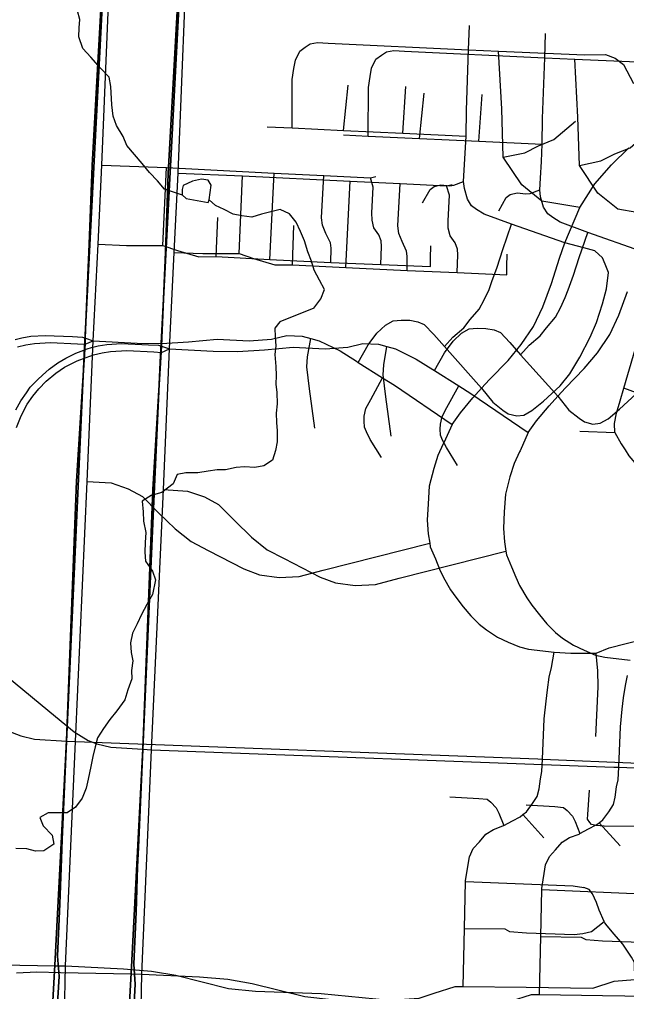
# Model space of a CAD drawing. Extents: x -38.2 to 41.9, y -4 to 24.9.
# Drawn here: x 6.3 to 6.989, y 14.606 to 15.71 of the extents above; entities that cross this region are included whole.
import ezdxf

# ---------------------------------------------------------------- set-up
doc = ezdxf.new("R2010")
doc.units = 0
for name, color, linetype in [('Default', 7, 'Continuous'), ('GM_X_City_Street', 7, 'Continuous'), ('GM_X_County_Road', 7, 'Continuous'), ('GM_X_Interchange_Ramps', 7, 'Continuous'), ('GM_X_Interstate_Location', 7, 'Continuous'), ('GM_X_Minor_Lake', 7, 'Continuous'), ('GM_X_Minor_River', 7, 'Continuous'), ('GM_X_Township_Road_Text', 7, 'Continuous')]:
    doc.layers.add(name, color=color, linetype=linetype)

msp = doc.modelspace()

# ---------------------------------------------------------------- linework, layer by layer
at = {"layer": 'Default'}
msp.add_lwpolyline([(2.1, 14.1), (6.3118, 14.1), (6.3164, 14.1849), (6.3196, 14.2542), (6.3213, 14.2711), (6.322, 14.2869), (6.3239, 14.3451), (6.3356, 14.4954), (6.3376, 14.5042), (6.3388, 14.5132), (6.3391, 14.5181), (6.3392, 14.5223), (6.3425, 14.5802), (6.3449, 14.6238), (6.3433, 14.6465), (6.3458, 14.7059), (6.3476, 14.7572), (6.3486, 14.779), (6.3534, 14.8901), (6.365, 15.1468), (6.3733, 15.33), (6.3957, 15.7611)], dxfattribs=at)
at = {"layer": 'GM_X_City_Street'}
for p, q in [((6.6676, 15.5838), (6.6729, 15.6352)), ((6.735, 15.5806), (6.7386, 15.6336)), ((6.4628, 15.4532), (6.4667, 15.5416)), ((6.584, 15.4373), (6.589, 15.5352)), ((6.5233, 15.4405), (6.525, 15.4848)), ((6.9361, 15.2426), (6.9756, 15.2408)), ((6.8953, 14.7809), (6.8713, 14.8072))]:
    msp.add_line(p, q, dxfattribs=at)
for points in [[(6.3635, 14.8901), (6.3769, 15.1854), (6.3838, 15.345), (6.3892, 15.4546), (6.3936, 15.5444), (6.4056, 15.8369), (6.4102, 15.932), (6.419, 16.111), (6.4298, 16.3355), (6.4265, 16.359)], [(6.9188, 15.456), (6.8586, 15.4772), (6.8273, 15.4888), (6.8188, 15.4941), (6.8132, 15.4983), (6.8084, 15.5058), (6.805, 15.5177), (6.804, 15.5257), (6.8047, 15.5386), (6.8059, 15.5578), (6.8068, 15.5772), (6.8072, 15.6065), (6.8097, 15.6754), (6.8107, 15.7028)], [(6.6093, 15.5866), (6.6095, 15.6417), (6.6115, 15.6542), (6.6131, 15.6636), (6.618, 15.6737), (6.6243, 15.6784), (6.63, 15.6822), (6.6383, 15.6837), (6.6504, 15.683), (6.8097, 15.6754), (6.8438, 15.6738), (6.9415, 15.6697), (6.9653, 15.6699), (6.9761, 15.6658), (6.9855, 15.6586), (6.9969, 15.6371)], [(6.9359, 15.4962), (6.8927, 15.5036), (6.87, 15.5219), (6.8491, 15.5533), (6.8473, 15.6082), (6.8438, 15.6738)], [(6.8491, 15.5533), (6.8735, 15.5585), (6.8892, 15.5664), (6.9066, 15.5733), (6.931, 15.5942)], [(6.5811, 15.588), (6.6093, 15.5866), (6.6676, 15.5838), (6.735, 15.5806), (6.8068, 15.5772)], [(6.791, 15.2501), (6.8004, 15.2632), (6.8146, 15.2803), (6.8245, 15.2912), (6.8334, 15.301), (6.8545, 15.3228), (6.8695, 15.3407), (6.8835, 15.3612), (6.8939, 15.3834), (6.9037, 15.4101), (6.913, 15.4388), (6.9188, 15.456), (6.9359, 15.4962), (6.9529, 15.5233), (6.9719, 15.5446), (6.9917, 15.564)], [(6.3936, 15.5444), (6.4667, 15.5416), (6.589, 15.5352), (6.6456, 15.5327), (6.6983, 15.5299), (6.7046, 15.5316)], [(6.6535, 15.434), (6.6537, 15.4503), (6.653, 15.456), (6.6478, 15.4668), (6.6439, 15.4761), (6.6429, 15.4846), (6.6456, 15.5327)], [(6.7102, 15.4317), (6.711, 15.4519), (6.7105, 15.4583), (6.7079, 15.4653), (6.7022, 15.4733), (6.7002, 15.4821), (6.6999, 15.4903), (6.7015, 15.5195), (6.6983, 15.5299)], [(6.7574, 15.5017), (6.766, 15.5167), (6.7706, 15.5201), (6.7784, 15.5221), (6.7883, 15.521), (6.7931, 15.5215), (6.804, 15.5257)], [(6.7823, 15.3384), (6.792, 15.3491), (6.8043, 15.3598), (6.8117, 15.369), (6.8218, 15.381), (6.8275, 15.3916), (6.8331, 15.4032), (6.8361, 15.4122), (6.8422, 15.4286), (6.8486, 15.4486), (6.8586, 15.4772)], [(6.3892, 15.4546), (6.4214, 15.4532), (6.4628, 15.4532)], [(6.4628, 15.4532), (6.4792, 15.4475), (6.5034, 15.4404), (6.5233, 15.4405), (6.584, 15.4373), (6.6535, 15.434), (6.7102, 15.4317), (6.7665, 15.4292), (6.7665, 15.4387), (6.767, 15.4526)], [(6.8245, 15.2912), (6.8372, 15.2754), (6.8486, 15.2661), (6.8548, 15.2621), (6.8644, 15.2597), (6.8724, 15.2607), (6.8817, 15.2658), (6.8947, 15.2766), (6.9136, 15.2939), (6.9246, 15.3074), (6.936, 15.3266), (6.9476, 15.3493), (6.955, 15.3658), (6.9618, 15.387), (6.9664, 15.4038), (6.9685, 15.4226), (6.9649, 15.4318), (6.9619, 15.4392), (6.9532, 15.447), (6.9405, 15.4505), (6.9188, 15.456)], [(6.9756, 15.2408), (6.9753, 15.2513), (6.9777, 15.263), (6.9816, 15.277), (6.986, 15.2913), (7.0035, 15.3505), (7.0087, 15.3568), (7.0139, 15.3649), (7.0187, 15.3715), (7.0293, 15.3841), (7.0497, 15.4026), (7.0638, 15.4146), (7.0774, 15.4271), (7.0904, 15.437)], [(6.6844, 15.3205), (6.6958, 15.3406), (6.7056, 15.3538), (6.7153, 15.3628), (6.724, 15.3676), (6.7331, 15.3686), (6.7429, 15.3683), (6.7522, 15.3667), (6.7593, 15.3635), (6.7701, 15.3522), (6.7823, 15.3384), (6.8245, 15.2912)], [(6.2951, 15.3465), (6.3028, 15.3484), (6.3127, 15.3501), (6.3293, 15.3511), (6.3601, 15.3497), (6.3714, 15.3491), (6.3748, 15.3479), (6.3838, 15.345)], [(6.3838, 15.345), (6.4335, 15.3423), (6.4611, 15.342), (6.4917, 15.344), (6.5242, 15.347), (6.5605, 15.3449), (6.586, 15.347), (6.6033, 15.3511), (6.621, 15.3503), (6.6306, 15.3477), (6.6403, 15.3451), (6.6638, 15.3335), (6.6826, 15.3217), (6.6844, 15.3205), (6.7122, 15.3029), (6.7256, 15.2945), (6.791, 15.2501)], [(6.6353, 15.2459), (6.6292, 15.2906), (6.6261, 15.3155), (6.627, 15.3269), (6.6306, 15.3477)], [(6.2976, 15.3382), (6.3072, 15.3404), (6.3169, 15.3421), (6.3353, 15.343), (6.366, 15.3416), (6.3746, 15.341), (6.3838, 15.345)], [(6.7107, 15.2127), (6.6981, 15.2331), (6.6938, 15.2416), (6.6915, 15.2471), (6.6911, 15.2538), (6.6913, 15.2594), (6.6932, 15.2682), (6.6987, 15.2785), (6.7122, 15.3029)], [(7.0542, 15.2264), (7.0511, 15.2405), (7.0431, 15.2508), (7.016, 15.2762), (7.0112, 15.2811), (7.0035, 15.2847), (6.986, 15.2913)], [(6.791, 15.2501), (6.7817, 15.2293), (6.7809, 15.228), (6.775, 15.215), (6.7701, 15.1999), (6.7651, 15.18), (6.7638, 15.16), (6.7627, 15.1413), (6.764, 15.1259), (6.7656, 15.1153), (6.7662, 15.1113), (6.7721, 15.0975), (6.7768, 15.0858), (6.7811, 15.0765), (6.7893, 15.0625), (6.7951, 15.0539), (6.8037, 15.0432), (6.8122, 15.0328), (6.8217, 15.0233), (6.8299, 15.0168), (6.8425, 15.0088), (6.8545, 15.0028), (6.8675, 14.9975), (6.8777, 14.995), (6.9069, 14.9916), (6.9258, 14.9903), (6.9544, 14.9905), (6.9694, 14.9967), (7.0094, 15.0069)], [(6.9756, 15.2408), (6.983, 15.2281), (6.9873, 15.2212), (6.9915, 15.2143), (6.9983, 15.2064), (7.0051, 15.1995), (7.0127, 15.193), (7.0212, 15.1871), (7.0309, 15.1822), (7.0419, 15.1795), (7.0539, 15.1783), (7.0698, 15.1777), (7.1111, 15.1781)], [(6.3769, 15.1854), (6.404, 15.1837), (6.4233, 15.1771), (6.4395, 15.1683), (6.4579, 15.1499), (6.4768, 15.1315), (6.4947, 15.1171), (6.514, 15.107), (6.5547, 15.086), (6.5723, 15.0794), (6.5946, 15.0763), (6.6174, 15.0776), (6.6445, 15.0847), (6.7656, 15.1153)], [(6.8037, 14.6122), (6.8052, 14.6779), (6.8063, 14.7313), (6.8064, 14.7324), (6.8106, 14.7593), (6.8149, 14.7686), (6.822, 14.7763), (6.8294, 14.7851), (6.8379, 14.7903), (6.8487, 14.7944), (6.8497, 14.7949), (6.8594, 14.8001), (6.8681, 14.8047), (6.8713, 14.8072), (6.8755, 14.8104), (6.8824, 14.8197), (6.8877, 14.8279), (6.8897, 14.8364), (6.8914, 14.8478), (6.893, 14.856), (6.8936, 14.8701), (6.8957, 14.9161), (6.8976, 14.936), (6.8992, 14.949), (6.9012, 14.9631), (6.9037, 14.9742), (6.9069, 14.9916)], [(6.954, 14.8958), (6.9568, 14.9521), (6.9563, 14.9706), (6.9557, 14.9779), (6.9544, 14.9905)], [(6.35, 14.5236), (6.3523, 14.6354), (6.3635, 14.8901)], [(6.9987, 14.7936), (6.9635, 14.7942), (6.9544, 14.7947), (6.9491, 14.7959), (6.9473, 14.7982), (6.9447, 14.8021), (6.9451, 14.8074), (6.9471, 14.835)], [(6.7885, 14.8273), (6.8213, 14.8256), (6.831, 14.8246), (6.835, 14.8212), (6.8411, 14.8148), (6.8442, 14.8087), (6.8497, 14.7949)], [(6.8063, 14.7313), (6.9286, 14.7262), (6.9404, 14.7244)], [(6.9983, 14.6201), (6.9981, 14.6392), (6.9947, 14.6455), (6.9895, 14.6535), (6.9847, 14.66), (6.9748, 14.6716), (6.9669, 14.681), (6.9642, 14.6843), (6.9635, 14.6859), (6.9581, 14.6988), (6.9549, 14.7076), (6.9502, 14.7172), (6.9465, 14.7222), (6.9404, 14.7244)], [(6.8052, 14.6779), (6.8509, 14.6775), (6.8562, 14.6746), (6.8754, 14.673), (6.9295, 14.6712), (6.9393, 14.6721), (6.9491, 14.6744), (6.9635, 14.6859)], [(5.7806, 14.6245), (5.8424, 14.6229), (5.8886, 14.6177), (5.9065, 14.6168), (5.929, 14.6162), (5.9638, 14.6174), (6.02, 14.618), (6.0468, 14.618), (6.0558, 14.6186), (6.0705, 14.6191), (6.0851, 14.62), (6.098, 14.6212), (6.1104, 14.623), (6.1241, 14.625), (6.129, 14.6261), (6.1527, 14.6303), (6.1777, 14.6341), (6.21, 14.6367), (6.2332, 14.6378), (6.2599, 14.6372), (6.3404, 14.6357), (6.3523, 14.6354)], [(6.3523, 14.6354), (6.418, 14.6322), (6.4498, 14.6297), (6.4776, 14.6249), (6.5372, 14.6099), (6.5678, 14.6067), (6.6425, 14.6042), (6.72, 14.5965), (6.7537, 14.5988), (6.7708, 14.6045), (6.7946, 14.6123), (6.8037, 14.6122), (6.8751, 14.6112), (6.9508, 14.6101), (6.9749, 14.618), (6.9983, 14.6201)]]:
    msp.add_lwpolyline(points, dxfattribs=at)
at = {"layer": 'GM_X_County_Road'}
msp.add_line((6.3537, 14.8906), (6.3635, 14.8901), dxfattribs=at)
for points in [[(6.3957, 15.7611), (6.3733, 15.33), (6.365, 15.1468), (6.3534, 14.8903), (6.3486, 14.779), (6.3476, 14.7572), (6.3458, 14.7059), (6.3433, 14.6465), (6.3449, 14.6238), (6.3425, 14.5802), (6.3392, 14.5223), (6.3391, 14.5181), (6.3388, 14.5132), (6.3376, 14.5042), (6.3356, 14.4954), (6.3241, 14.3464), (6.322, 14.2871), (6.3213, 14.2711), (6.3196, 14.2542), (6.3164, 14.1849), (6.3118, 14.1), (8.9, 14.1)], [(2.1, 14.1), (6.3987, 14.1), (6.4028, 14.1757), (6.4061, 14.245), (6.4077, 14.2619), (6.4085, 14.2777), (6.4104, 14.3359), (6.4221, 14.4862), (6.4241, 14.495), (6.4253, 14.504), (6.4255, 14.5089), (6.4257, 14.5131), (6.4289, 14.5711), (6.4314, 14.6146), (6.4298, 14.6373), (6.4323, 14.6967), (6.4341, 14.748), (6.4351, 14.7698), (6.4399, 14.8809), (6.4515, 15.1376), (6.4598, 15.3208), (6.4822, 15.7519)], [(6.4822, 15.7519), (6.4598, 15.3208), (6.4515, 15.1376), (6.4399, 14.8811), (6.4351, 14.7698), (6.4341, 14.748), (6.4323, 14.6967), (6.4298, 14.6373), (6.4314, 14.6146), (6.4289, 14.5711), (6.4257, 14.5131), (6.4255, 14.5089), (6.4253, 14.504), (6.4241, 14.495), (6.4221, 14.4862), (6.4105, 14.3372), (6.4085, 14.2779), (6.4077, 14.2619), (6.4061, 14.245), (6.4028, 14.1757), (6.3987, 14.1), (8.9, 14.1)], [(6.2542, 14.9279), (6.2757, 14.9104), (6.2916, 14.9005), (6.3014, 14.8966), (6.3171, 14.893), (6.3537, 14.8906)], [(6.3635, 14.8901), (6.8882, 14.8704), (6.8936, 14.8701)], [(6.8936, 14.8701), (7.0031, 14.8656), (7.1177, 14.8608)]]:
    msp.add_lwpolyline(points, dxfattribs=at)
at = {"layer": 'GM_X_Interchange_Ramps'}
for points in [[(2.1, 14.1), (6.3126, 14.1), (6.3164, 14.1849), (6.3196, 14.2542), (6.3207, 14.2654), (6.322, 14.2806), (6.322, 14.2869), (6.3239, 14.3451), (6.3402, 14.6363), (6.3534, 14.8912), (6.3648, 15.1855), (6.3744, 15.3416), (6.3746, 15.3485), (6.3792, 15.4548), (6.3824, 15.5439), (6.3986, 15.8377), (6.4038, 15.9323), (6.4072, 16.1101), (6.413, 16.3602), (5.9853, 16.3764), (5.6874, 16.3954)], [(2.1, 14.1), (6.3995, 14.1), (6.4028, 14.1757), (6.4061, 14.245), (6.4072, 14.2562), (6.4084, 14.2714), (6.4085, 14.2777), (6.4104, 14.3359), (6.4267, 14.6271), (6.4399, 14.882), (6.4513, 15.1763), (6.4608, 15.3324), (6.4611, 15.3393), (6.4657, 15.4456), (6.4689, 15.5348), (6.4851, 15.8285), (6.4903, 15.9231), (6.4937, 16.1009), (6.4995, 16.351), (6.0718, 16.3672), (5.7739, 16.3862)], [(7.1336, 16.3198), (6.4263, 16.3595), (6.413, 16.3602), (6.4072, 16.1101), (6.4038, 15.9323), (6.3986, 15.8377), (6.3824, 15.5439), (6.3792, 15.4548), (6.3746, 15.3485), (6.3744, 15.3416), (6.3648, 15.1855), (6.3534, 14.8912), (6.3402, 14.6363), (6.3239, 14.3451), (6.322, 14.2869), (6.322, 14.2806), (6.3207, 14.2654), (6.3196, 14.2542), (6.3164, 14.1849), (6.3126, 14.1), (8.8984, 14.1)], [(7.2201, 16.3106), (6.5128, 16.3503), (6.4995, 16.351), (6.4937, 16.1009), (6.4903, 15.9231), (6.4851, 15.8285), (6.4689, 15.5348), (6.4657, 15.4456), (6.4611, 15.3393), (6.4608, 15.3324), (6.4513, 15.1763), (6.4399, 14.882), (6.4267, 14.6271), (6.4104, 14.3359), (6.4085, 14.2777), (6.4084, 14.2714), (6.4072, 14.2562), (6.4061, 14.245), (6.4028, 14.1757), (6.3995, 14.1), (8.9, 14.1)]]:
    msp.add_lwpolyline(points, dxfattribs=at)
at = {"layer": 'GM_X_Interstate_Location'}
for p, q in [((6.754, 15.5747), (6.7594, 15.626)), ((6.8215, 15.5714), (6.8251, 15.6244)), ((6.5492, 15.444), (6.5532, 15.5324)), ((6.6705, 15.4281), (6.6755, 15.526)), ((6.6097, 15.4313), (6.6115, 15.4757)), ((6.9817, 14.7718), (6.9578, 14.798))]:
    msp.add_line(p, q, dxfattribs=at)
for points in [[(6.45, 14.8809), (6.4633, 15.1762), (6.4703, 15.3358), (6.4756, 15.4454), (6.48, 15.5352), (6.492, 15.8277), (6.4966, 15.9228), (6.5055, 16.1018), (6.5163, 16.3263), (6.513, 16.3498)], [(7.0053, 15.4468), (6.9451, 15.468), (6.9138, 15.4796), (6.9053, 15.4849), (6.8996, 15.4891), (6.8949, 15.4966), (6.8915, 15.5085), (6.8905, 15.5165), (6.8912, 15.5294), (6.8924, 15.5486), (6.8933, 15.568), (6.8937, 15.5973), (6.8962, 15.6662), (6.8972, 15.6936)], [(6.6958, 15.5774), (6.696, 15.6325), (6.698, 15.6451), (6.6996, 15.6544), (6.7044, 15.6645), (6.7107, 15.6693), (6.7165, 15.673), (6.7247, 15.6745), (6.7369, 15.6739), (6.8962, 15.6662), (6.9303, 15.6646), (7.028, 15.6605)], [(7.0224, 15.487), (6.9791, 15.4944), (6.9565, 15.5127), (6.9356, 15.5441), (6.9338, 15.599), (6.9303, 15.6646)], [(6.9356, 15.5441), (6.96, 15.5493), (6.9756, 15.5572), (6.9931, 15.5641), (7.0175, 15.5851)], [(6.6676, 15.5788), (6.6958, 15.5774), (6.754, 15.5747), (6.8215, 15.5714), (6.8933, 15.568)], [(6.48, 15.5352), (6.5532, 15.5324), (6.6755, 15.526), (6.732, 15.5235), (6.7848, 15.5207), (6.791, 15.5224)], [(6.74, 15.4248), (6.7402, 15.4411), (6.7394, 15.4468), (6.7343, 15.4577), (6.7304, 15.4669), (6.7294, 15.4755), (6.732, 15.5235)], [(6.7967, 15.4226), (6.7975, 15.4427), (6.797, 15.4491), (6.7944, 15.4561), (6.7887, 15.4641), (6.7867, 15.4729), (6.7864, 15.4811), (6.7879, 15.5103), (6.7848, 15.5207)], [(6.8439, 15.4925), (6.8525, 15.5075), (6.8571, 15.5109), (6.8649, 15.5129), (6.8748, 15.5118), (6.8796, 15.5123), (6.8905, 15.5165)], [(6.8688, 15.3292), (6.8785, 15.3399), (6.8908, 15.3506), (6.8982, 15.3598), (6.9083, 15.3718), (6.914, 15.3824), (6.9195, 15.394), (6.9226, 15.403), (6.9287, 15.4194), (6.9351, 15.4394), (6.9451, 15.468)], [(6.4756, 15.4454), (6.5079, 15.444), (6.5492, 15.444)], [(6.5492, 15.444), (6.5657, 15.4383), (6.5899, 15.4313), (6.6097, 15.4313), (6.6705, 15.4281), (6.74, 15.4248), (6.7967, 15.4226), (6.853, 15.42), (6.853, 15.4295), (6.8535, 15.4435)], [(6.9109, 15.282), (6.9237, 15.2662), (6.9351, 15.257), (6.9413, 15.2529), (6.9508, 15.2505), (6.9589, 15.2515), (6.9682, 15.2566), (6.9812, 15.2674), (7.0001, 15.2847), (7.0111, 15.2982), (7.0225, 15.3174), (7.0341, 15.3402), (7.0415, 15.3566), (7.0482, 15.3778), (7.0529, 15.3947), (7.0549, 15.4134), (7.0514, 15.4226), (7.0484, 15.43), (7.0397, 15.4378), (7.027, 15.4413), (7.0053, 15.4468)], [(6.8775, 15.2409), (6.8868, 15.2541), (6.9011, 15.2711), (6.9109, 15.282), (6.9199, 15.2918), (6.941, 15.3136), (6.956, 15.3315), (6.9699, 15.352), (6.9804, 15.3742), (6.9902, 15.4009)], [(6.7709, 15.3114), (6.7823, 15.3314), (6.7921, 15.3446), (6.8017, 15.3536), (6.8105, 15.3584), (6.8196, 15.3594), (6.8294, 15.3591), (6.8387, 15.3575), (6.8458, 15.3543), (6.8566, 15.343), (6.8688, 15.3292), (6.9109, 15.282)], [(6.296, 15.2666), (6.3016, 15.2767), (6.3081, 15.2861), (6.3122, 15.2923), (6.3207, 15.301), (6.3261, 15.3061), (6.3337, 15.3129), (6.3436, 15.3201), (6.3527, 15.3251), (6.3638, 15.3308), (6.3701, 15.3333), (6.3767, 15.3357), (6.3816, 15.3373), (6.3893, 15.3392), (6.3992, 15.3409), (6.4158, 15.3419), (6.4465, 15.3406), (6.4578, 15.3399), (6.4613, 15.3388), (6.4703, 15.3358)], [(6.4703, 15.3358), (6.52, 15.3331), (6.5476, 15.3328), (6.5781, 15.3348), (6.6107, 15.3378), (6.647, 15.3357), (6.6725, 15.3378), (6.6898, 15.3419), (6.7075, 15.3411), (6.7171, 15.3386), (6.7267, 15.336), (6.7503, 15.3243), (6.769, 15.3125), (6.7709, 15.3114), (6.7987, 15.2937), (6.8121, 15.2853), (6.8775, 15.2409)], [(6.7218, 15.2367), (6.7157, 15.2814), (6.7126, 15.3063), (6.7135, 15.3177), (6.7171, 15.3386)], [(6.2965, 15.2466), (6.3017, 15.2597), (6.3088, 15.2729), (6.3152, 15.2822), (6.3218, 15.2906), (6.3304, 15.299), (6.3412, 15.3082), (6.3511, 15.315), (6.3656, 15.3224), (6.3755, 15.3262), (6.3841, 15.329), (6.3937, 15.3313), (6.4034, 15.3329), (6.4217, 15.3338), (6.4525, 15.3324), (6.4611, 15.3319), (6.4703, 15.3358)], [(6.7972, 15.2035), (6.7846, 15.2239), (6.7803, 15.2324), (6.778, 15.2379), (6.7776, 15.2446), (6.7778, 15.2502), (6.7796, 15.259), (6.7852, 15.2693), (6.7987, 15.2937)], [(6.8775, 15.2409), (6.8682, 15.2201), (6.8674, 15.2188), (6.8614, 15.2058), (6.8566, 15.1907), (6.8516, 15.1709), (6.8503, 15.1508), (6.8492, 15.1321), (6.8505, 15.1167), (6.8521, 15.1061), (6.8527, 15.1021), (6.8586, 15.0883), (6.8633, 15.0766), (6.8676, 15.0673), (6.8757, 15.0534), (6.8816, 15.0448), (6.8902, 15.034), (6.8987, 15.0236), (6.9082, 15.0141), (6.9164, 15.0076), (6.929, 14.9996), (6.941, 14.9937), (6.9539, 14.9883), (6.9642, 14.9858), (6.9933, 14.9824)], [(6.4633, 15.1762), (6.4905, 15.1745), (6.5098, 15.1679), (6.526, 15.1591), (6.5444, 15.1407), (6.5632, 15.1223), (6.5812, 15.1079), (6.6005, 15.0978), (6.6412, 15.0768), (6.6587, 15.0702), (6.6811, 15.0671), (6.7039, 15.0685), (6.731, 15.0755), (6.8521, 15.1061)], [(6.8902, 14.603), (6.8916, 14.6687), (6.8928, 14.7221), (6.8928, 14.7232), (6.8971, 14.7501), (6.9014, 14.7595), (6.9085, 14.7671), (6.9159, 14.7759), (6.9244, 14.7811), (6.9351, 14.7852), (6.9361, 14.7857), (6.9458, 14.7909), (6.9546, 14.7956), (6.9578, 14.798), (6.962, 14.8012), (6.9689, 14.8105), (6.9742, 14.8187), (6.9762, 14.8272), (6.9778, 14.8386), (6.9795, 14.8468), (6.9801, 14.8609), (6.9821, 14.9069), (6.9841, 14.9268), (6.9857, 14.9398), (6.9877, 14.9539), (6.9902, 14.965)], [(6.4364, 14.5144), (6.4387, 14.6262), (6.45, 14.8809)], [(6.875, 14.8182), (6.9077, 14.8164), (6.9175, 14.8154), (6.9215, 14.812), (6.9276, 14.8056), (6.9307, 14.7995), (6.9361, 14.7857)], [(6.8928, 14.7221), (7.015, 14.717), (7.0269, 14.7152)], [(6.8916, 14.6687), (6.9374, 14.6683), (6.9427, 14.6654), (6.9618, 14.6639), (7.016, 14.6621), (7.0258, 14.663), (7.0356, 14.6652), (7.05, 14.6767)], [(6.2965, 14.6275), (6.3197, 14.6286), (6.3464, 14.628), (6.4269, 14.6266), (6.4387, 14.6262)], [(6.4387, 14.6262), (6.5044, 14.623), (6.5363, 14.6205), (6.5641, 14.6157), (6.6237, 14.6007), (6.6543, 14.5975), (6.7289, 14.595), (6.8065, 14.5873), (6.8402, 14.5896), (6.8573, 14.5953), (6.881, 14.6031), (6.8902, 14.603), (6.9616, 14.602), (7.0373, 14.6009)]]:
    msp.add_lwpolyline(points, dxfattribs=at)
at = {"layer": 'GM_X_Minor_Lake'}
for points in [[(6.5154, 15.5049), (6.5177, 15.5216), (6.514, 15.5273), (6.5064, 15.5285), (6.4962, 15.5263), (6.4859, 15.5211), (6.4848, 15.5169), (6.4847, 15.5105), (6.4892, 15.5066)], [(6.4892, 15.5066), (6.5143, 15.5018), (6.5154, 15.5049)]]:
    msp.add_lwpolyline(points, dxfattribs=at)
at = {"layer": 'GM_X_Minor_River'}
for points in [[(6.4849, 15.5103), (6.4647, 15.517), (6.4568, 15.5266), (6.4474, 15.5361), (6.4391, 15.5464), (6.4305, 15.5564), (6.4218, 15.5667), (6.4177, 15.5769), (6.4102, 15.5895), (6.4065, 15.5998), (6.4047, 15.6127), (6.4037, 15.6336), (6.4018, 15.6442), (6.3921, 15.6545), (6.3808, 15.6671), (6.3717, 15.6767), (6.3673, 15.69), (6.3677, 15.7003), (6.3685, 15.7097), (6.3659, 15.7196), (6.3648, 15.7208)], [(6.6339, 15.3819), (6.6419, 15.3925), (6.6461, 15.4031), (6.6405, 15.4138), (6.6345, 15.4252), (6.6315, 15.4355), (6.6274, 15.4461), (6.6233, 15.4583), (6.6188, 15.469), (6.614, 15.4796), (6.6065, 15.4892), (6.5959, 15.4942), (6.5853, 15.4912), (6.5747, 15.4886), (6.5637, 15.4853), (6.5523, 15.4869), (6.5425, 15.4888), (6.5323, 15.4942), (6.5225, 15.4984), (6.5154, 15.5049)], [(6.6339, 15.3819), (6.5956, 15.3666), (6.5897, 15.3593), (6.5903, 15.3495), (6.5909, 15.3392), (6.59, 15.3293), (6.591, 15.316), (6.5912, 15.3057), (6.5911, 15.2959), (6.5921, 15.2864), (6.5923, 15.2734), (6.5914, 15.2628), (6.5916, 15.2522), (6.5923, 15.2427), (6.5925, 15.2305), (6.5904, 15.2203), (6.5873, 15.2097), (6.5773, 15.203), (6.5671, 15.2012), (6.5553, 15.2018), (6.5458, 15.2012), (6.5337, 15.1987), (6.5242, 15.1985), (6.5143, 15.1971), (6.5026, 15.195), (6.4889, 15.1952), (6.479, 15.1934), (6.4743, 15.1825), (6.4617, 15.1728), (6.4495, 15.1696), (6.4392, 15.1629), (6.4402, 15.1507), (6.4408, 15.1404), (6.4433, 15.1275), (6.4427, 15.1161), (6.4422, 15.1051), (6.4432, 15.0948), (6.451, 15.0837), (6.4543, 15.0737), (6.451, 15.0571), (6.4445, 15.0458), (6.4386, 15.0345), (6.4335, 15.0239), (6.4281, 15.013), (6.4261, 15.002), (6.4267, 14.9913), (6.4288, 14.9818), (6.4272, 14.9708), (6.4274, 14.9613), (6.4231, 14.9488), (6.4195, 14.9375), (6.4106, 14.9251), (6.4025, 14.9153), (6.3952, 14.9048), (6.3886, 14.8942), (6.3858, 14.884), (6.3834, 14.8731), (6.381, 14.8617), (6.3781, 14.8473), (6.3757, 14.8371), (6.371, 14.8257), (6.3637, 14.8156), (6.3541, 14.8093), (6.3443, 14.8094), (6.3325, 14.8092), (6.323, 14.804), (6.327, 14.7945), (6.3371, 14.7837), (6.3388, 14.7738), (6.3278, 14.766), (6.3183, 14.7657), (6.3085, 14.7685), (6.2959, 14.7687)]]:
    msp.add_lwpolyline(points, dxfattribs=at)
at = {"layer": 'GM_X_Township_Road_Text'}
msp.add_line((6.4401, 14.8815), (6.45, 14.8809), dxfattribs=at)
for points in [[(6.0135, 15.0094), (6.0317, 15.0097), (6.0566, 15.0124), (6.0957, 15.0185), (6.1292, 15.0211), (6.1678, 15.0184), (6.2013, 15.0109), (6.2333, 14.9982), (6.2422, 14.9942), (6.2496, 14.9899), (6.2665, 14.9797), (6.3323, 14.9256), (6.3407, 14.9187)], [(6.3407, 14.9187), (6.3622, 14.9012), (6.3781, 14.8913), (6.3879, 14.8875), (6.4035, 14.8838), (6.4401, 14.8815)], [(6.45, 14.8809), (6.9747, 14.8612), (6.9801, 14.8609)], [(6.9801, 14.8609), (7.0896, 14.8564), (7.2041, 14.8516)]]:
    msp.add_lwpolyline(points, dxfattribs=at)

doc.saveas('drawing.dxf')
